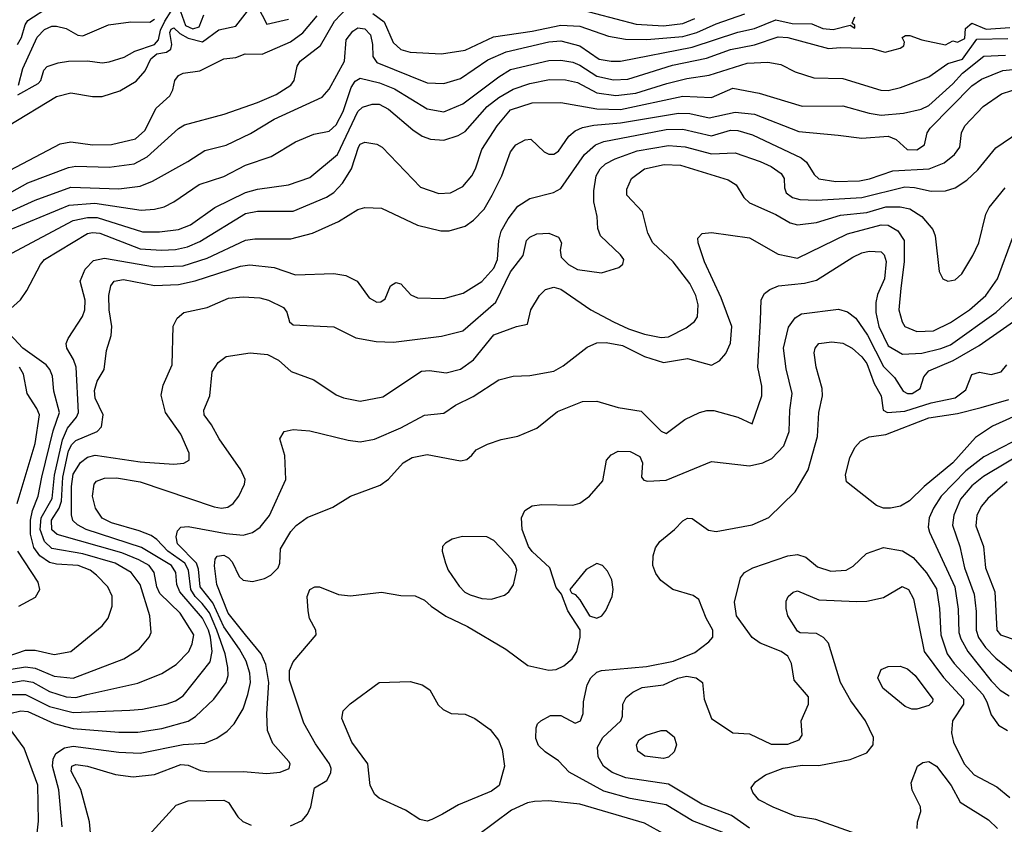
# Model space of a CAD drawing. Extents: x 1173029 to 1307123, y 522559 to 678521.
# Tile 555 of 623: x 1217621 to 1221741, y 665582 to 668949. Entities that reach past the tile are written whole.
import ezdxf

# ---------------------------------------------------------------- set-up
doc = ezdxf.new("R2010")
doc.units = 0

msp = doc.modelspace()

# ---------------------------------------------------------------- linework, layer by layer
at = {"layer": '0CON10XD'}
for points in [[(1217571.8, 668505), (1217775, 668627), (1217835, 668642.1), (1217925, 668627.4), (1217965, 668627.1), (1218039.5, 668650.5), (1218108.3, 668691.7), (1218145.4, 668735), (1218168.8, 668785), (1218195, 668806.2), (1218235, 668812.6), (1218252.6, 668825), (1218256.8, 668845), (1218249, 668895), (1218255, 668909), (1218265, 668914.3), (1218290.7, 668890.7), (1218325, 668871.3), (1218385, 668856.1), (1218453.8, 668906.2), (1218525, 668921.2), (1218573.8, 668985)], [(1217611.1, 668845), (1217628.6, 668875), (1217643.1, 668926.9), (1217655, 668945.5), (1217745, 669004)], [(1217612.5, 668635), (1217698.1, 668681.9), (1217708.4, 668695), (1217721.9, 668738.1), (1217735, 668752.7), (1217781.2, 668768.8), (1217825.1, 668775.1), (1217905, 668776.6), (1217965, 668769), (1217995, 668772.9), (1218057.7, 668792.3), (1218102.3, 668817.7), (1218184.8, 668845.2), (1218202, 668865), (1218210.1, 668905), (1218227.9, 668942.1), (1218255, 668984.8)], [(1218099.2, 668345), (1218153.9, 668375), (1218285, 668492.9), (1218310.5, 668509.5), (1218476.2, 668553.8), (1218615, 668601.8), (1218694.2, 668635.8), (1218754.5, 668675), (1218769.2, 668695), (1218782.3, 668755), (1218793.8, 668775), (1218879.4, 668840.6), (1218938, 668942), (1218990.9, 668999.1)], [(1218293.2, 668983.2), (1218314.3, 668924.3), (1218345, 668910.8), (1218371.4, 668918.6), (1218390.8, 668969.2)], [(1218616.1, 669006.1), (1218655, 668930.7), (1218745, 668951.1)], [(1219098.1, 668975), (1219145, 668940), (1219183.8, 668853.8), (1219214.8, 668824.8), (1219255, 668813.2), (1219385, 668805.3), (1219485, 668821.9), (1219603.2, 668876.8), (1219765, 668901.1), (1219885, 668926.3), (1219965, 668921.6), (1220085, 668879.3), (1220155, 668867.6), (1220245, 668866), (1220395, 668879.1), (1220454.7, 668895.3), (1220535, 668931), (1220655, 668973.7)], [(1219945, 668997.4), (1220200.2, 668930.2), (1220315, 668923.6), (1220395, 668933.4), (1220445, 668954)], [(1217421.1, 668005), (1217827.2, 668172.8), (1217935, 668181.7), (1218128.7, 668151.3), (1218184.7, 668155.3), (1218224.7, 668165.3), (1218265, 668186.2), (1218371, 668259), (1218475, 668292.8), (1218565, 668340.3), (1218673, 668377), (1218775, 668437.5), (1218850.8, 668469.2), (1218915, 668482), (1218945, 668508.2), (1218973.5, 668565), (1219007.2, 668665), (1219025, 668692.2), (1219045, 668704.2), (1219125.6, 668685), (1219189.5, 668659.5), (1219325, 668575.3), (1219395, 668563.4), (1219475, 668596.9), (1219625, 668709.7), (1219675, 668740.7), (1219835, 668777.6), (1219885, 668779.8), (1219935, 668771.2), (1219965, 668759), (1220035, 668712.7), (1220105, 668696.6), (1220165, 668699.3), (1220255, 668727.4), (1220352, 668758), (1220495, 668787.2), (1220595, 668823.8), (1220695, 668843.5), (1220795, 668876.5), (1220835, 668874.4), (1221005, 668828.5), (1221055, 668832.8), (1221188.3, 668828.3), (1221242.4, 668812.4), (1221305, 668830), (1221320.1, 668839.9), (1221323.5, 668855), (1221313.1, 668875), (1221327.5, 668882.5), (1221345, 668883.3), (1221395, 668865.2), (1221495, 668843.6), (1221525, 668860), (1221545, 668854.5), (1221575, 668870.8), (1221577.9, 668912.1), (1221605, 668933.8), (1221665, 668909), (1221763.9, 668916.1)], [(1217485, 668102.8), (1217685, 668193.6), (1217835, 668247.4), (1218035, 668241.1), (1218125, 668252.2), (1218176.4, 668273.6), (1218324, 668356), (1218395, 668400.8), (1218485, 668423.3), (1218586.8, 668473.2), (1218685, 668532.8), (1218885.6, 668625), (1218915, 668658.1), (1218980, 668775), (1218987.2, 668865), (1219015, 668900.9), (1219035, 668914.7), (1219065, 668910.3), (1219088.4, 668885), (1219096.9, 668845), (1219098.2, 668795), (1219115, 668769.1), (1219325, 668684.7), (1219395, 668682.2), (1219465, 668702.8), (1219579.3, 668780.7), (1219656.7, 668815), (1219835, 668856.6), (1219885, 668859.8), (1219965, 668839.8), (1220045, 668784.3), (1220095, 668775.2), (1220134.4, 668775.6), (1220435, 668833.4), (1220625, 668897.1), (1220695, 668912.4), (1220785, 668947.9), (1220853.2, 668933.2), (1220935, 668932.2), (1220981.5, 668911.5), (1221025, 668908.3), (1221096.1, 668926.1), (1221115, 668913.2), (1221115.4, 668925), (1221103.9, 668933.9), (1221115, 668961.2)], [(1217580.7, 668319.3), (1217790.4, 668429.6), (1217835, 668438.2), (1217925, 668425.7), (1218005, 668426.2), (1218105, 668450), (1218144.2, 668485), (1218192, 668578), (1218249.1, 668630.9), (1218260.9, 668655), (1218269.2, 668695), (1218285, 668715.4), (1218305.3, 668724.7), (1218375, 668734.6), (1218475, 668784.7), (1218525, 668790.9), (1218564.7, 668805.3), (1218635, 668804.7), (1218754, 668856), (1218805, 668893.2), (1218865.1, 668964.9)], [(1217616.2, 668675), (1217634.3, 668745), (1217693.9, 668876.1), (1217725, 668907.5), (1217755, 668921.1), (1217775, 668921.8), (1217815, 668912.2), (1217863.8, 668883.8), (1217885, 668880.6), (1217992.1, 668927.9), (1218085, 668939.2), (1218165, 668939.1), (1218185, 668951.5)], [(1217588.1, 667971.9), (1217845, 668108.7), (1217905, 668121.6), (1217945, 668120.6), (1218135, 668061.6), (1218205, 668061.5), (1218285, 668071.6), (1218335, 668090.7), (1218437.7, 668162.3), (1218565, 668226.4), (1218615, 668239.7), (1218745, 668258.2), (1218835, 668289.1), (1218950.5, 668385), (1219035, 668565.3), (1219055, 668583.5), (1219094.8, 668595.2), (1219125, 668595.3), (1219163.5, 668575), (1219265, 668487.9), (1219305, 668460.8), (1219339.5, 668449.5), (1219395, 668444.7), (1219455, 668464.1), (1219485, 668480.7), (1219576.8, 668585), (1219625, 668623.1), (1219685, 668658.4), (1219755, 668682.4), (1219838, 668698), (1219905, 668696.9), (1219955, 668686), (1220035, 668643.4), (1220115, 668631.2), (1220198.1, 668641.9), (1220328, 668682), (1220412.5, 668702.5), (1220505, 668716.3), (1220665, 668767.5), (1220751.2, 668771.2), (1220805, 668761.2), (1220865, 668730.4), (1220943.3, 668705), (1221065, 668702.8), (1221223.4, 668653.4), (1221255, 668652.4), (1221306, 668665), (1221425, 668710), (1221504.7, 668765), (1221566, 668784), (1221625, 668867.8), (1221755, 668870)], [(1217555.6, 667715), (1217623.8, 667776.2), (1217650.6, 667815), (1217707.1, 667925), (1217724.6, 667945), (1217905, 668054.4), (1217925, 668058.8), (1217955.6, 668055), (1218125, 667990.5), (1218213.8, 667983.8), (1218272.9, 667987.1), (1218322.2, 667997.8), (1218375, 668020.2), (1218565, 668138.1), (1218615, 668147.5), (1218765, 668148.2), (1218905, 668206), (1218935, 668225.4), (1218971.5, 668265), (1219008.6, 668325), (1219037.7, 668415), (1219045, 668427.8), (1219065, 668436.7), (1219115, 668427.8), (1219137.1, 668415), (1219298.3, 668248.3), (1219375, 668220.9), (1219423.8, 668225), (1219475, 668250.5), (1219512.9, 668295), (1219528.5, 668325), (1219554.1, 668405.9), (1219618.9, 668505), (1219675, 668571.4), (1219765, 668601.6), (1219885, 668601.8), (1220035, 668575.2), (1220135, 668572.9), (1220395, 668628.5), (1220515, 668622.8), (1220605, 668661.9), (1220715, 668641.6), (1220895, 668587.2), (1221065, 668588.1), (1221175, 668557.2), (1221225, 668550), (1221318.3, 668558.3), (1221392.5, 668575), (1221425, 668589.7), (1221525, 668680), (1221565.1, 668724.9), (1221655, 668795.9), (1221745, 668799.8)], [(1217585, 666230.6), (1217645, 666241.6), (1217685, 666235.8), (1217765, 666201.2), (1217845, 666193.9), (1218056.9, 666275), (1218120, 666315), (1218162.5, 666365), (1218171.2, 666385), (1218165.4, 666455), (1218124.5, 666585.5), (1218087.3, 666635), (1218019.6, 666675), (1217885, 666713.6), (1217755, 666736.5), (1217724.9, 666764.9), (1217706.1, 666815), (1217710.4, 666865), (1217756, 666945), (1217766.5, 667043.5), (1217799.1, 667190.9), (1217820.5, 667239.5), (1217858.4, 667285), (1217867, 667305), (1217857.4, 667495), (1217846.3, 667526.3), (1217817.5, 667575), (1217815.5, 667594.5), (1217823.1, 667615), (1217883, 667707), (1217893.6, 667735), (1217894.5, 667775.5), (1217873.6, 667855), (1217894.5, 667905), (1217929.3, 667940.7), (1217975, 667950.8), (1218185, 667915.2), (1218305, 667919.3), (1218405, 667951.5), (1218565, 668025.8), (1218605, 668031.4), (1218755, 668031.8), (1218846, 668055), (1218955, 668104), (1219035, 668154.6), (1219065, 668163.1), (1219135, 668159.6), (1219285, 668089.5), (1219382.5, 668065), (1219417.5, 668065), (1219485, 668084.5), (1219519.9, 668110.1), (1219563.8, 668156.2), (1219597.6, 668215), (1219637.4, 668295), (1219674.1, 668395.9), (1219696.2, 668425), (1219735, 668446), (1219759.3, 668449.3), (1219815, 668395.6), (1219835, 668386.5), (1219855, 668386.5), (1219875, 668398.1), (1219919.1, 668460.9), (1219945, 668483.8), (1219975, 668497.2), (1220022.6, 668507.4), (1220135, 668516.6), (1220377.6, 668557.6), (1220425, 668555.8), (1220505, 668537.8), (1220615, 668562.2), (1220695, 668553.9), (1220881.5, 668481.5), (1221045, 668465.4), (1221145, 668452.8), (1221255, 668460.9), (1221287.8, 668447.8), (1221334.3, 668405), (1221375, 668404.1), (1221406.9, 668425), (1221418.1, 668475), (1221430.5, 668495), (1221605, 668672.5), (1221645, 668699.4), (1221734.2, 668735.8), (1221925, 668755.3)], [(1217555, 666169.4), (1217635, 666183.4), (1217675, 666176.7), (1217745, 666137.8), (1217815, 666115.2), (1217855, 666112.9), (1217901.4, 666125), (1218115, 666172.2), (1218215, 666213.1), (1218275, 666251.2), (1218328.5, 666305), (1218342.7, 666337.3), (1218348.9, 666375), (1218291.6, 666465), (1218207.3, 666547.3), (1218194.8, 666575), (1218183.5, 666635), (1218161.7, 666665), (1218119.2, 666689.2), (1218047.3, 666717.3), (1217777.5, 666795), (1217755, 666814.7), (1217753.8, 666855), (1217785.4, 666904.6), (1217795.6, 666934.4), (1217801.2, 667035), (1217825.4, 667144.6), (1217838.7, 667171.3), (1217855, 667188), (1217944.6, 667225.4), (1217962.5, 667245), (1217969.4, 667295), (1217936.8, 667365), (1217933.2, 667396.8), (1217944.2, 667435.8), (1217974.2, 667485), (1217984.1, 667564.1), (1218003.3, 667626.7), (1218006.7, 667665), (1217995.2, 667735.2), (1217993.8, 667795), (1218001.3, 667835), (1218015.3, 667854.7), (1218055, 667861.1), (1218185, 667836.2), (1218285, 667841.1), (1218355, 667856.1), (1218545, 667917.9), (1218582.9, 667922.9), (1218685, 667911.8), (1218775, 667881.5), (1218935, 667886.9), (1218985, 667878.6), (1219032.5, 667855), (1219082.5, 667785), (1219115, 667766.2), (1219131.7, 667768.3), (1219149.5, 667780.5), (1219172.5, 667835), (1219195, 667848.8), (1219215, 667843.3), (1219257, 667797), (1219285, 667784.4), (1219395, 667782.7), (1219476, 667805), (1219555, 667853.6), (1219605, 667908.5), (1219620.2, 667945), (1219625.2, 668025), (1219635.4, 668064.6), (1219664.2, 668115.8), (1219705, 668168.9), (1219755, 668201.2), (1219854.7, 668225.3), (1219885, 668242.9), (1219983.7, 668385), (1220029.6, 668425), (1220065, 668438.7), (1220275, 668479.2), (1220325, 668489.2), (1220395, 668491.2), (1220515, 668463), (1220595, 668486.5), (1220625, 668484.8), (1220686.5, 668466.5), (1220890.8, 668370.8), (1220912.7, 668352.7), (1220945, 668300.4), (1220965, 668283.4), (1221035, 668271.6), (1221134.8, 668275.2), (1221176.6, 668283.4), (1221273.7, 668316.3), (1221425.5, 668324.5), (1221489.5, 668350.5), (1221532.7, 668385), (1221554.6, 668415), (1221562.1, 668475), (1221575.4, 668505), (1221652.7, 668585), (1221728.5, 668638.5), (1221815, 668666.1)], [(1217575, 666125.4), (1217645, 666125.4), (1217745.1, 666075.1), (1217845, 666049.7), (1218080.8, 666059.2), (1218135, 666063.9), (1218234, 666084), (1218271.9, 666098.1), (1218305, 666119.6), (1218417.6, 666262.4), (1218425.6, 666304.4), (1218418.9, 666365), (1218410.6, 666395), (1218384.9, 666445), (1218290.2, 666555), (1218278, 666585), (1218274, 666635), (1218255.6, 666665), (1218130.8, 666740.8), (1217898.8, 666815), (1217862, 666835), (1217843.5, 666853.5), (1217836.8, 666876.8), (1217837.3, 666995), (1217845, 667047.3), (1217874.5, 667095.5), (1217905, 667117.8), (1217936.1, 667126.1), (1218125, 667099), (1218265, 667089.6), (1218306.9, 667093.1), (1218330, 667105), (1218330, 667135), (1218294.6, 667215), (1218231.2, 667305), (1218212.4, 667377.6), (1218220.9, 667419.1), (1218258.5, 667505), (1218263, 667667), (1218280, 667700), (1218306.9, 667723.1), (1218404.5, 667744.5), (1218495, 667782.9), (1218555, 667789.1), (1218625, 667785.4), (1218661.2, 667775), (1218724.3, 667744.3), (1218738.8, 667725), (1218750, 667685), (1218765, 667672), (1218935, 667663.1), (1219027.5, 667617.5), (1219111.7, 667601.7), (1219185, 667600), (1219385, 667624), (1219475, 667646.2), (1219612.5, 667767.5), (1219675, 667893.8), (1219727.2, 667962.8), (1219741.4, 668025), (1219755, 668039.4), (1219785, 668053.3), (1219835, 668055.6), (1219875, 668038.8), (1219887.5, 668015), (1219882.5, 667985), (1219886.9, 667955), (1219917.5, 667925), (1219955, 667904.2), (1220055, 667888.9), (1220127.6, 667912.4), (1220144.4, 667925.6), (1220148.1, 667945), (1220134.4, 667965), (1220050.8, 668045), (1220040, 668075), (1220037.5, 668125), (1220022.9, 668187.1), (1220022.4, 668232.4), (1220032.4, 668295), (1220049.6, 668325), (1220071.8, 668345), (1220112.8, 668367.2), (1220205, 668399.5), (1220335, 668422.8), (1220405, 668417.4), (1220515, 668387.2), (1220615, 668391.9), (1220719.4, 668355), (1220765, 668334.7), (1220807.5, 668305), (1220819.5, 668285), (1220820.5, 668245), (1220827.5, 668225), (1220855, 668205.3), (1220885, 668196.4), (1220955, 668193.9), (1221145, 668205.5), (1221325, 668249), (1221365, 668247.3), (1221435, 668231.6), (1221495, 668232.7), (1221535, 668245.4), (1221583.3, 668276.7), (1221629.5, 668320.5), (1221705, 668413.1), (1221801.8, 668478.2)], [(1217475, 668166.2), (1217654, 668266), (1217825, 668330.7), (1217855, 668335.7), (1217995, 668331.6), (1218099.2, 668345)], [(1217580, 666045), (1217625, 666056.5), (1217655, 666054.1), (1217765, 666003.3), (1217845, 665983.3), (1218035, 665967.5), (1218115, 665967.5), (1218215, 665983.4), (1218325, 666013.2), (1218356.7, 666033.3), (1218432.5, 666105), (1218484.7, 666175), (1218492.5, 666205), (1218492, 666238), (1218481, 666295), (1218445.4, 666395), (1218415, 666466.2), (1218383.6, 666506.4), (1218354.9, 666535), (1218336.8, 666565), (1218327.3, 666645), (1218311, 666675), (1218241.1, 666725), (1218195, 666773.4), (1218170.1, 666790.1), (1218120.6, 666810.6), (1218005, 666843.2), (1217965, 666863.4), (1217937.5, 666905), (1217925.4, 666955), (1217932.9, 667005), (1217942.1, 667017.9), (1217975, 667030), (1218025, 667031.9), (1218125, 667014.7), (1218435, 666910.8), (1218465.4, 666904.6), (1218491.1, 666908.9), (1218513.3, 666925), (1218537.5, 666955), (1218561.5, 667005), (1218563.5, 667025), (1218545.5, 667065), (1218454.6, 667195), (1218423.5, 667253.5), (1218392.7, 667295), (1218390.9, 667315), (1218416.5, 667375), (1218425.6, 667475), (1218451.1, 667515), (1218485, 667540), (1218585, 667555.4), (1218658, 667548), (1218703.7, 667523.7), (1218756.7, 667476.7), (1218851.3, 667441.3), (1218945, 667379.4), (1218975, 667366.7), (1219045, 667352.5), (1219139.5, 667370.5), (1219302.1, 667477.9), (1219335, 667480.8), (1219405, 667470.8), (1219465, 667486.2), (1219519.2, 667525), (1219605, 667630.6), (1219700, 667665), (1219745.9, 667674.1), (1219759.2, 667735), (1219795.6, 667795), (1219820.8, 667819.2), (1219855, 667829.1), (1219885, 667820.9), (1220010, 667735), (1220105.6, 667685), (1220167.5, 667655), (1220235, 667632.6), (1220305, 667619.3), (1220335, 667621.6), (1220410, 667660), (1220444.7, 667685.3), (1220456.2, 667705), (1220460, 667755), (1220450, 667795), (1220425, 667844.4), (1220354.6, 667935), (1220270, 668015), (1220248.7, 668055), (1220226.8, 668145), (1220161.5, 668215), (1220160.5, 668239.5), (1220180.9, 668285), (1220235.6, 668324.4), (1220317.8, 668342.2), (1220385, 668340.2), (1220585, 668278.4), (1220618, 668258), (1220651.1, 668205), (1220675, 668182.7), (1220785, 668133.4), (1220845, 668099.3), (1220875, 668090.3), (1220955, 668100.5), (1221055, 668131), (1221165, 668142.5), (1221245, 668165.5), (1221305.2, 668165.2), (1221345, 668156.9), (1221395.5, 668125), (1221441.3, 668071.3), (1221451.5, 668045), (1221468.6, 667895), (1221484, 667865), (1221505, 667854.3), (1221535, 667860.8), (1221562.5, 667885), (1221608.5, 667961.5), (1221634.6, 668015), (1221663.8, 668135), (1221677.1, 668162.9), (1221744.7, 668245.3)], [(1217798.5, 665571.5), (1217784.4, 665725.6), (1217757.2, 665825), (1217760.2, 665855), (1217771.5, 665878.5), (1217807.6, 665902.4), (1217845, 665908.3), (1218035, 665884.4), (1218125, 665879.6), (1218305, 665915.6), (1218395, 665920.9), (1218445, 665943.1), (1218488.5, 665971.5), (1218517.6, 666002.4), (1218555, 666065.6), (1218575.6, 666125), (1218586, 666175), (1218583.6, 666215), (1218568.8, 666265), (1218540, 666315), (1218475, 666408.9), (1218428.6, 666508.6), (1218376.1, 666575), (1218369.2, 666649.2), (1218361.1, 666675), (1218280.6, 666755), (1218275.3, 666784.7), (1218280.4, 666809.6), (1218295.3, 666824.7), (1218325, 666828.2), (1218485, 666798.3), (1218555, 666791.6), (1218595, 666802.4), (1218627.1, 666825), (1218666.4, 666873.6), (1218733.8, 667025), (1218729.5, 667125), (1218709.2, 667195), (1218726.7, 667225), (1218765, 667234.4), (1218835, 667228.9), (1218995, 667189.6), (1219045, 667181.8), (1219105, 667193.8), (1219215, 667240.7), (1219315, 667293.6), (1219395, 667302.7), (1219444.4, 667335.6), (1219517.8, 667372.2), (1219625, 667441.9), (1219685, 667456.9), (1219755, 667459.4), (1219855, 667478.2), (1219895, 667500.9), (1219995, 667577.9), (1220035, 667596.9), (1220075, 667597.6), (1220142.5, 667585), (1220235, 667540), (1220315, 667514.7), (1220415, 667531.6), (1220515, 667503.6), (1220548.8, 667521.2), (1220575, 667551.9), (1220594.6, 667595), (1220600.9, 667665), (1220556.4, 667785), (1220486.7, 667935), (1220459.4, 668015), (1220458, 668035), (1220475.7, 668054.3), (1220515, 668058.1), (1220675, 668036.2), (1220795, 667968.2), (1220875, 667951.6), (1221085, 668053), (1221225, 668090.6), (1221255, 668089.6), (1221294.8, 668064.8), (1221321.9, 668025), (1221321.5, 667935), (1221308, 667825), (1221299.2, 667735), (1221313.2, 667685), (1221325, 667665.6), (1221375, 667643.7), (1221445, 667646.3), (1221515, 667681.8), (1221595.4, 667735), (1221663.4, 667795), (1221712.8, 667865), (1221774.7, 668035)], [(1217918.5, 665531.5), (1217912.2, 665592.2), (1217877, 665727), (1217835.4, 665805), (1217838.8, 665825), (1217855, 665832.8), (1217903.8, 665825), (1218020.8, 665790.8), (1218095, 665780.3), (1218185, 665790.7), (1218295, 665832.2), (1218325, 665828.9), (1218377, 665807), (1218411.7, 665801.7), (1218555, 665803.4), (1218655.3, 665794.7), (1218710, 665800), (1218747.5, 665815), (1218752.5, 665835), (1218747.1, 665845), (1218680.2, 665920.2), (1218657.9, 665975), (1218654.2, 666044.2), (1218662.8, 666175), (1218650.4, 666250.4), (1218630.6, 666295), (1218565.2, 666375), (1218492.5, 666465), (1218445.8, 666585), (1218435.9, 666664.1), (1218438.3, 666691.7), (1218446.4, 666703.6), (1218475, 666708.2), (1218495, 666697.5), (1218509.7, 666679.7), (1218538.6, 666618.6), (1218555, 666603.2), (1218595, 666597.6), (1218645, 666610.4), (1218671.1, 666625), (1218701.5, 666655), (1218708.5, 666675), (1218711.8, 666735), (1218755, 666807.8), (1218777.6, 666832.4), (1218823.6, 666866.4), (1218931.4, 666908.6), (1219005.5, 666954.5), (1219129.4, 667000.6), (1219164.5, 667025.5), (1219225.7, 667095), (1219263, 667117), (1219325, 667130), (1219465, 667102.5), (1219491.2, 667108.8), (1219512.9, 667127.1), (1219531.2, 667148.8), (1219577.9, 667172.1), (1219635, 667191.9), (1219705, 667206.7), (1219785, 667240), (1219870.8, 667309.2), (1219975, 667351.1), (1220035, 667352.9), (1220125, 667326.7), (1220220.9, 667310.9), (1220305, 667227.1), (1220325, 667217.5), (1220404.3, 667275.7), (1220465, 667305.5), (1220496.1, 667313.9), (1220525, 667313.8), (1220625.3, 667285.3), (1220685, 667257.5), (1220726.2, 667375), (1220725.4, 667415), (1220709.7, 667495), (1220720.5, 667690.5), (1220723, 667777), (1220737.2, 667802.8), (1220759.8, 667820.2), (1220795.4, 667834.6), (1220905, 667846.5), (1220955, 667858.7), (1221106.7, 667955), (1221145, 667973.5), (1221175, 667980), (1221225, 667977.5), (1221238.2, 667965), (1221246.8, 667936.8), (1221239, 667865), (1221210.5, 667799.5), (1221202.7, 667765), (1221203.2, 667723.2), (1221215.2, 667665), (1221255, 667584.7), (1221315, 667549.7), (1221395, 667554.1), (1221475, 667573), (1221515, 667588.8), (1221706.5, 667725), (1221794.5, 667805.5)], [(1218754.2, 665575.8), (1218802, 665598), (1218825.5, 665625), (1218839.5, 665655), (1218854.2, 665735), (1218906.2, 665765), (1218923.2, 665796.8), (1218924.4, 665815), (1218916.5, 665835), (1218858.5, 665918.5), (1218809.1, 666005), (1218748.9, 666185), (1218750, 666225), (1218765, 666262), (1218861.2, 666375), (1218860, 666395), (1218833.4, 666443.4), (1218827.5, 666475), (1218823.1, 666535), (1218834.2, 666565), (1218855, 666575.7), (1218875, 666575.6), (1218955, 666544), (1219005, 666537.5), (1219135, 666553.1), (1219215, 666540), (1219275, 666537.5), (1219315, 666520), (1219342, 666495), (1219403.6, 666453.6), (1219495, 666409.4), (1219655.2, 666315.2), (1219746.8, 666246.8), (1219835, 666226.4), (1219865, 666230.3), (1219897.5, 666245), (1219932, 666275), (1219952, 666305), (1219966.2, 666365), (1219965.4, 666395.4), (1219914.2, 666475), (1219887.5, 666545), (1219865, 666572.5), (1219839.5, 666655), (1219765, 666723.9), (1219750, 666745), (1219722.7, 666815), (1219720.9, 666865), (1219734.6, 666895.4), (1219765.5, 666914.5), (1219805, 666919.5), (1219935, 666917.3), (1219965, 666925.5), (1220005, 666955.5), (1220060.6, 667019.4), (1220076.7, 667105), (1220095, 667127.8), (1220125, 667143.6), (1220175, 667141.8), (1220215, 667121.4), (1220226.5, 667095), (1220222, 667035), (1220232.4, 667022.4), (1220247.3, 667017.3), (1220325, 667022.7), (1220515, 667100.4), (1220675, 667081.9), (1220730.8, 667095), (1220767.2, 667112.8), (1220818.4, 667165), (1220839.7, 667225), (1220842.6, 667315), (1220853.6, 667385), (1220827.6, 667487.6), (1220816.7, 667575), (1220837.3, 667662.7), (1220865, 667700.9), (1220892, 667718), (1221047.1, 667737.1), (1221085, 667726.7), (1221119.6, 667699.6), (1221168.8, 667628.8), (1221235, 667498.1), (1221281.2, 667451.2), (1221316.9, 667395), (1221335, 667384.7), (1221355, 667384.8), (1221387.9, 667405), (1221404.5, 667455), (1221425, 667479.2), (1221527.3, 667522.7), (1221634.9, 667585.1), (1221825, 667718.1)], [(1217454.3, 666245.7), (1217645, 666311.2), (1217685, 666310), (1217765, 666293.1), (1217835, 666304.6), (1217965, 666412.9), (1217991.1, 666445), (1218007.5, 666495), (1218007, 666537), (1217988.9, 666575), (1217942.5, 666625), (1217915, 666645.3), (1217865.4, 666665.4), (1217775, 666670.3), (1217745, 666677.4), (1217705, 666704.8), (1217680.4, 666740.4), (1217666, 666796), (1217665.8, 666855), (1217674.7, 666895.3), (1217698.3, 666955), (1217713.9, 667035), (1217761.3, 667228.7), (1217787.7, 667305), (1217762.9, 667395), (1217757.2, 667457.2), (1217746.7, 667485), (1217730.7, 667505), (1217633.5, 667575), (1217558.8, 667655)], [(1220585, 665539.8), (1220436.5, 665596.5), (1220325, 665663.2), (1220175, 665689.8), (1220065, 665721), (1219920.2, 665800.2), (1219875, 665847.1), (1219818.8, 665885), (1219791.2, 665911.2), (1219780.5, 665940.5), (1219781.2, 665985), (1219787.7, 666002.3), (1219801.2, 666015), (1219842.2, 666037.8), (1219885, 666036.7), (1219945, 666005.7), (1219967.1, 666015), (1219978.9, 666045), (1219980, 666095), (1219994.5, 666165), (1220011.1, 666195), (1220035, 666219.1), (1220055, 666226.2), (1220242.9, 666242.9), (1220355.7, 666264.3), (1220445, 666301.2), (1220504.5, 666345), (1220520.4, 666365), (1220520.7, 666395), (1220492.8, 666445), (1220462.7, 666522.7), (1220438.9, 666538.9), (1220354, 666564), (1220302.7, 666602.7), (1220282.1, 666632.1), (1220270.5, 666665), (1220271.5, 666705), (1220281.1, 666738.9), (1220299.2, 666765), (1220360, 666815), (1220395, 666852.5), (1220415, 666862.5), (1220435, 666862), (1220502.7, 666812.7), (1220535, 666807.5), (1220685, 666835.7), (1220755, 666866.2), (1220865, 666973.8), (1220920, 667065), (1220959.2, 667205), (1220964.6, 667305), (1220980.4, 667375), (1220978.8, 667405), (1220953.8, 667495), (1220944.6, 667554.6), (1220948.5, 667575), (1220965, 667593.3), (1221018.5, 667601.5), (1221065, 667595.3), (1221103.5, 667575), (1221145, 667538.2), (1221165, 667510), (1221195.9, 667425.9), (1221225.4, 667375), (1221234.4, 667315), (1221252.5, 667305), (1221325, 667310.2), (1221435, 667345.7), (1221535, 667367), (1221579.5, 667400.5), (1221605, 667464.2), (1221636.6, 667473.4), (1221685, 667463.5), (1221727.5, 667475), (1221751.1, 667505)], [(1217610, 666925), (1217685.6, 667175), (1217703, 667295), (1217692.2, 667322.2), (1217651.9, 667385), (1217636.3, 667465), (1217620.2, 667495)], [(1221265, 666904.6), (1221235, 666904.6), (1221205.9, 666915.9), (1221080, 667015), (1221076.4, 667045), (1221093.8, 667115), (1221115, 667158.1), (1221139.4, 667185), (1221175, 667202.9), (1221245, 667212.6), (1221425, 667282.8), (1221545, 667301.4), (1221643.5, 667326.5), (1221760, 667360)], [(1221817.5, 667305), (1221691.9, 667248.1), (1221620, 667200), (1221525.2, 667095), (1221405, 666995.9), (1221343.5, 666935), (1221306.4, 666913.6), (1221265, 666904.6)], [(1221849.3, 667220.7), (1221655, 667119.6), (1221579.2, 667060.8), (1221476.2, 666955), (1221443.7, 666905), (1221426.4, 666865), (1221422.2, 666825), (1221427.6, 666805), (1221533.8, 666575), (1221547.2, 666482.8), (1221550.5, 666385), (1221558.7, 666358.7), (1221587.6, 666305), (1221685, 666182.1), (1221723.8, 666143.8), (1221760.6, 666119.4)], [(1221855, 667157.2), (1221653, 667037), (1221605, 666998.1), (1221557.4, 666942.6), (1221529.8, 666875), (1221524.4, 666834.4), (1221554.1, 666744.1), (1221574.1, 666655), (1221614.4, 666545), (1221622.5, 666472.5), (1221622.3, 666395), (1221633, 666363), (1221662, 666322), (1221705, 666277.2), (1221828.3, 666178.3)], [(1221752, 667015), (1221672.3, 666945), (1221645, 666913.3), (1221626, 666875), (1221621.4, 666831.4), (1221654.1, 666745), (1221661.9, 666655), (1221701.2, 666555), (1221709.7, 666395), (1221725, 666374.7), (1221795, 666351.4)], [(1219595, 666524.7), (1219649.2, 666540.7), (1219667.5, 666555), (1219686.2, 666583.8), (1219700.9, 666645), (1219695.8, 666665), (1219679.4, 666689.4), (1219605, 666769.1), (1219575, 666784.5), (1219473.9, 666786.1), (1219430, 666775), (1219401.7, 666758.3), (1219390, 666745), (1219388, 666725), (1219401.8, 666675), (1219414, 666645), (1219458.9, 666578.9), (1219483.8, 666553.8), (1219505, 666541.9), (1219555, 666527.4), (1219595, 666524.7)], [(1217616.5, 666495), (1217687.1, 666532.9), (1217705.3, 666564.7), (1217697.8, 666595), (1217613, 666725)], [(1220675, 665565.3), (1220599.1, 665619.1), (1220475, 665666.5), (1220335, 665750), (1220156.9, 665776.9), (1220099.1, 665799.1), (1220063.8, 665825), (1220041.1, 665865), (1220038.2, 665905), (1220061.1, 665945), (1220135.4, 666015), (1220143.1, 666035), (1220144.7, 666085.3), (1220157.8, 666112.2), (1220185.6, 666135), (1220225, 666154), (1220315, 666165.8), (1220375, 666193.9), (1220411.2, 666201.2), (1220451.2, 666195), (1220477.5, 666175), (1220484.3, 666105), (1220515.8, 666025), (1220605, 665964.2), (1220675, 665960), (1220765, 665917.9), (1220835, 665917.9), (1220882, 665935), (1220894.2, 665955), (1220891.1, 666015), (1220921.1, 666085), (1220920.6, 666115), (1220860.8, 666185), (1220850.6, 666255), (1220834.4, 666285), (1220807.1, 666305), (1220719.6, 666339.6), (1220685, 666363.1), (1220620, 666455), (1220611.4, 666511.4), (1220636.2, 666613.8), (1220653.8, 666636.2), (1220688, 666655), (1220834.8, 666705.2), (1220875, 666710.9), (1220909.6, 666699.6), (1220959.5, 666659.5), (1221015, 666641.2), (1221078.8, 666645), (1221108.1, 666661.9), (1221164.6, 666715.4), (1221235, 666740), (1221315, 666726.9), (1221358.7, 666698.7), (1221415, 666634.6), (1221456.7, 666566.7), (1221469.6, 666485), (1221474.4, 666375), (1221502, 666295), (1221530.2, 666255), (1221650.7, 666125), (1221668, 666095), (1221685, 666040), (1221717, 665997), (1221753.8, 665973.8)], [(1220035, 666444.6), (1220056.2, 666453.8), (1220073.8, 666476.2), (1220099.4, 666535), (1220103.7, 666565), (1220098.2, 666605), (1220080.9, 666640.9), (1220059.2, 666665), (1220035, 666673.3), (1219991.5, 666648.5), (1219922.5, 666565), (1219930, 666550), (1219945, 666543.3), (1219965, 666521.2), (1220004.6, 666454.6), (1220035, 666444.6)], [(1220773, 665653), (1220713.1, 665685), (1220688.9, 665715), (1220681.4, 665735), (1220699.9, 665760.1), (1220740.8, 665789.2), (1220815, 665816.7), (1220895, 665829), (1220965, 665828.6), (1221095, 665853.4), (1221165, 665880.9), (1221192.5, 665915), (1221192.7, 665945), (1221160.4, 666015), (1221098.2, 666098.2), (1221055.7, 666175.7), (1221005, 666339.4), (1220983.6, 666363.6), (1220955, 666380.5), (1220886.4, 666383.6), (1220875, 666390), (1220834.5, 666455), (1220828.1, 666485), (1220828, 666515), (1220836.2, 666535), (1220856.8, 666553.2), (1220875, 666558.6), (1220965, 666521.5), (1221124, 666514), (1221165, 666515.4), (1221235, 666530.5), (1221313.1, 666576.9), (1221340, 666565), (1221360, 666525), (1221405.5, 666304.5), (1221486.2, 666196.2), (1221569.3, 666105), (1221569.6, 666085), (1221523.2, 666015), (1221519.1, 665965), (1221527.9, 665925), (1221573.3, 665835), (1221615, 665788.8), (1221708.8, 665738.8), (1221764.1, 665694.1)], [(1221375, 666063.3), (1221353.3, 666063.3), (1221325.6, 666075.6), (1221232.3, 666152.3), (1221211.1, 666195), (1221225, 666229.2), (1221255, 666242.5), (1221305, 666243.8), (1221335, 666232.1), (1221367.1, 666205), (1221441.8, 666105), (1221440.5, 666095), (1221425, 666079.1), (1221375, 666063.3)], [(1219325, 665595.5), (1219295, 665602.5), (1219235, 665641.5), (1219125, 665691.2), (1219106.6, 665706.6), (1219086.6, 665745), (1219077.8, 665835), (1219010.5, 665925), (1218968.8, 666025), (1218973.9, 666056.1), (1219003.6, 666086.4), (1219124.1, 666175.9), (1219255, 666180), (1219305, 666166.2), (1219336.2, 666145), (1219371.9, 666081.9), (1219392.7, 666062.7), (1219425.9, 666045.9), (1219485, 666043.1), (1219525.3, 666025.3), (1219588.9, 665978.9), (1219623.9, 665933.9), (1219639.5, 665895), (1219649.4, 665825), (1219626.5, 665745), (1219595, 665720.9), (1219456.5, 665663.5), (1219390, 665625), (1219345, 665602.5), (1219325, 665595.5)], [(1217695.9, 665745.9), (1217639.9, 665899.9), (1217562.4, 666005)], [(1220315, 665857.1), (1220236.6, 665866.6), (1220207.4, 665887.4), (1220200.9, 665915), (1220212.5, 665935), (1220241.4, 665955), (1220305, 665973.8), (1220325, 665973.8), (1220358.5, 665948.5), (1220369.1, 665915), (1220359.4, 665885), (1220335, 665862.7), (1220315, 665857.1)], [(1221376.4, 665565), (1221377.2, 665592.8), (1221391.5, 665635), (1221390.5, 665655), (1221355.5, 665725), (1221351.5, 665755), (1221376.7, 665825), (1221399.2, 665840.8), (1221425, 665844.6), (1221457.2, 665825), (1221518.2, 665745), (1221555.3, 665675.3), (1221675, 665600), (1221711.8, 665565)], [(1217693.8, 665545), (1217699.8, 665595), (1217695.9, 665745.9)], [(1218160, 665535), (1218275, 665661.9), (1218325, 665679.5), (1218475, 665683.1), (1218495, 665673.5), (1218533.3, 665613.3), (1218553.8, 665593.8), (1218588.6, 665578.6)], [(1220325, 665536.3), (1220235, 665586.7), (1219965, 665666.8), (1219835, 665679.6), (1219775, 665677.5), (1219745, 665671.2), (1219678.5, 665641.5), (1219535.6, 665535)], [(1221144.1, 665534.1), (1220952.4, 665602.4), (1220865, 665616.3), (1220773, 665653)]]:
    msp.add_lwpolyline(points, dxfattribs=at)

doc.saveas('drawing.dxf')
